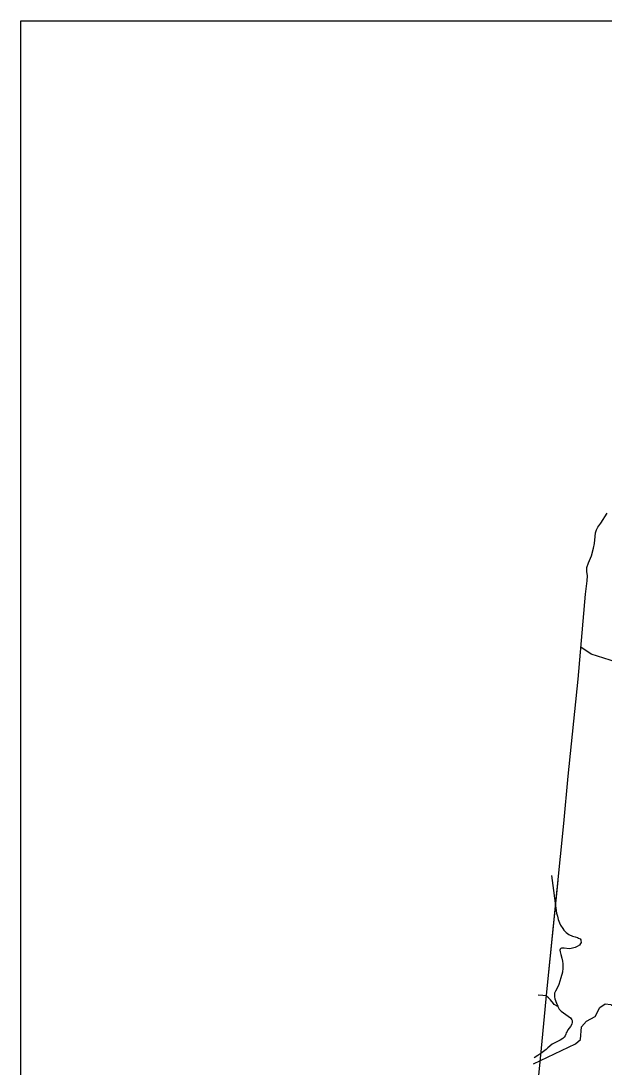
# Model space of a CAD drawing. Extents: x 990631 to 1056237, y 535999 to 585651.
# Drawn here: x 990631 to 1001806, y 565608 to 585651 of the extents above; entities that cross this region are included whole.
import ezdxf

# ---------------------------------------------------------------- set-up
doc = ezdxf.new("R2010")
doc.units = 0
for name, color, linetype in [('Exist Boundary Political CountyLine', 7, 'Continuous'), ('Exist Hydrographic Creek Single Shore', 7, 'Continuous'), ('Exist Hydrographic River Shore', 7, 'Continuous'), ('Exist Road Non-System Type 51', 7, 'Continuous'), ('Scratch_Level_3', 7, 'Continuous')]:
    doc.layers.add(name, color=color, linetype=linetype)

msp = doc.modelspace()

# ---------------------------------------------------------------- linework, layer by layer
at = {"layer": 'Exist Boundary Political CountyLine'}
for points in [[(1001507, 575272), (1001562, 575406), (1001606, 575547), (1001625, 575642), (1001638, 575774), (1001642, 575842), (1001662, 575899), (1001688, 575950), (1001742, 576032), (1001865, 576222)], [(1000472, 564595), (1000608, 565973), (1000710, 567047), (1001034, 570278), (1001120, 571180), (1001307, 573043), (1001453, 574671), (1001481, 574926), (1001491, 575020), (1001473, 575105), (1001476, 575177), (1001507, 575272)], [(1000472, 564595), (1000608, 565973), (1000710, 567047), (1000925, 569184)]]:
    msp.add_lwpolyline(points, dxfattribs=at)
at = {"layer": 'Exist Hydrographic Creek Single Shore'}
for points in [[(1000456, 565671), (1001261, 566055), (1001355, 566135), (1001371, 566378), (1001467, 566491), (1001636, 566576), (1001725, 566748), (1001828, 566822), (1001936, 566810), (1002041, 566712), (1002216, 566715), (1002448, 566908), (1002711, 567034), (1002749, 567450), (1002912, 567568), (1003221, 568093), (1003412, 568319), (1003449, 568417), (1003445, 568561), (1003406, 568628), (1003225, 568717), (1003153, 568804), (1003153, 569063), (1003176, 569184)], [(1000456, 565671), (1001261, 566055), (1001355, 566135), (1001371, 566378), (1001467, 566491), (1001636, 566576), (1001725, 566748), (1001828, 566822)]]:
    msp.add_lwpolyline(points, dxfattribs=at)
at = {"layer": 'Exist Hydrographic River Shore'}
msp.add_lwpolyline([(1002852, 573007), (1002680, 573129), (1002409, 573249), (1001559, 573519), (1001362, 573656)], dxfattribs=at)
at = {"layer": 'Exist Road Non-System Type 51'}
for points in [[(1000801, 569277), (1000895, 568557), (1000911, 568499), (1000927, 568434), (1000951, 568369), (1000973, 568325), (1001013, 568263), (1001038, 568232), (1001081, 568187), (1001133, 568147), (1001204, 568119), (1001250, 568103), (1001295, 568090), (1001319, 568081), (1001345, 568064), (1001358, 568048), (1001362, 568036), (1001364, 567995), (1001356, 567974), (1001335, 567946), (1001292, 567916), (1001251, 567899), (1001201, 567889), (1001174, 567880), (1001136, 567875), (1001044, 567886), (1001013, 567889), (1000988, 567886), (1000978, 567882), (1000972, 567876), (1000962, 567865), (1000959, 567847), (1000964, 567814), (1000976, 567766), (1000998, 567697), (1001010, 567639), (1001018, 567587), (1001018, 567506), (1001011, 567427), (1000979, 567316), (1000937, 567189), (1000915, 567130), (1000875, 567063), (1000859, 567024), (1000859, 566996), (1000857, 566952), (1000864, 566913), (1000895, 566834), (1000917, 566773), (1000921, 566767)], [(1000813, 569184), (1000895, 568557), (1000911, 568499), (1000927, 568434), (1000951, 568369), (1000973, 568325), (1001013, 568263), (1001038, 568232), (1001081, 568187), (1001133, 568147), (1001204, 568119), (1001250, 568103), (1001295, 568090), (1001319, 568081), (1001345, 568064), (1001358, 568048), (1001362, 568036), (1001364, 567995), (1001356, 567974), (1001335, 567946), (1001292, 567916), (1001251, 567899), (1001201, 567889), (1001174, 567880), (1001136, 567875), (1001044, 567886), (1001013, 567889), (1000988, 567886), (1000978, 567882), (1000972, 567876), (1000962, 567865), (1000959, 567847), (1000964, 567814), (1000976, 567766), (1000998, 567697), (1001010, 567639), (1001018, 567587), (1001018, 567506), (1001011, 567427), (1000979, 567316), (1000937, 567189), (1000915, 567130), (1000875, 567063), (1000859, 567024), (1000859, 566996), (1000857, 566952), (1000864, 566913), (1000895, 566834), (1000917, 566773), (1000921, 566767)], [(1000921, 566767), (1000852, 566806), (1000835, 566828), (1000777, 566894), (1000740, 566933), (1000711, 566958), (1000690, 566971), (1000630, 566979), (1000542, 566983)], [(1000921, 566767), (1000947, 566716), (1000982, 566679), (1001160, 566549), (1001185, 566514), (1001194, 566500), (1001192, 566490), (1001195, 566466), (1001190, 566428), (1001161, 566385), (1001114, 566325), (1001097, 566291), (1001082, 566262), (1001073, 566236), (1001061, 566208), (1001044, 566183), (1001013, 566158), (1000966, 566125), (1000929, 566105), (1000872, 566082), (1000811, 566050), (1000731, 565977), (1000698, 565948), (1000644, 565906), (1000595, 565869), (1000536, 565833), (1000466, 565784)]]:
    msp.add_lwpolyline(points, dxfattribs=at)
at = {"layer": 'Scratch_Level_3'}
msp.add_lwpolyline([(1056237, 535999), (990631, 535999), (990631, 585651), (1056237, 585651)], close=True, dxfattribs=at)

doc.saveas('drawing.dxf')
